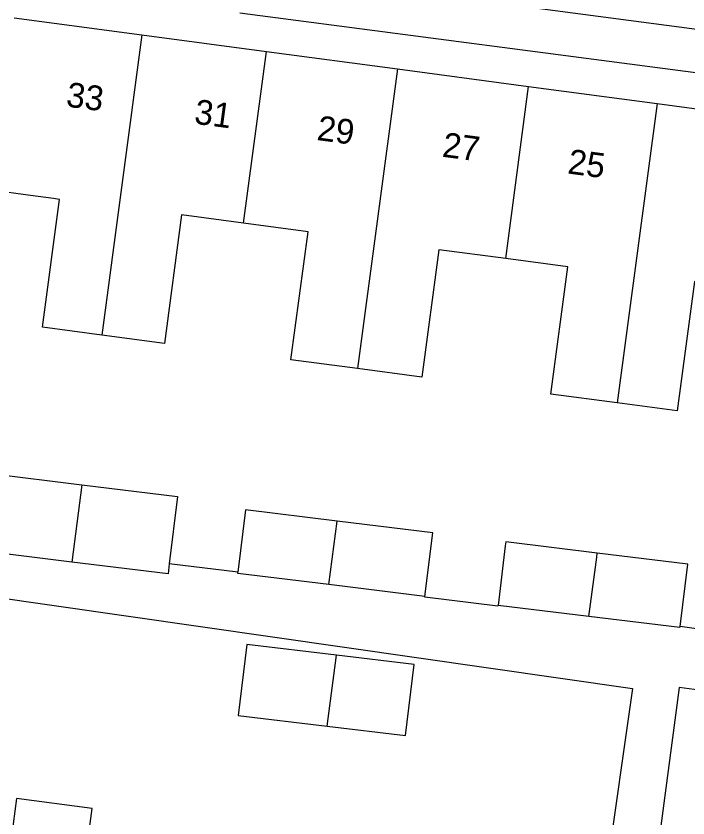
# Model space of a CAD drawing. Extents: x 161845 to 162341, y 381620 to 382158.
# Drawn here: x 161922.78 to 161949.93, y 381672.37 to 381704.78 of the extents above; entities that cross this region are included whole.
import ezdxf

# ---------------------------------------------------------------- set-up
doc = ezdxf.new("R2010")
doc.units = 0
for name, color, linetype in [('IMGEO_Pand', 7, 'Continuous'), ('IMGEO_Pand_nummerreeks', 7, 'Continuous'), ('IMGEO_Rijbaan_lokaal_open', 7, 'Continuous'), ('IMGEO_Voetpad_open', 7, 'Continuous')]:
    doc.layers.add(name, color=color, linetype=linetype)

msp = doc.modelspace()

# ---------------------------------------------------------------- linework, layer by layer
at = {"layer": 'IMGEO_Pand'}
for points in [[(161922.703, 381704.711), (161927.871, 381704.021)], [(161927.871, 381704.021), (161926.254, 381691.882)], [(161927.871, 381704.021), (161932.904, 381703.349)], [(161931.979, 381696.404), (161932.904, 381703.349)], [(161932.904, 381703.349), (161938.199, 381702.643)], [(161938.199, 381702.643), (161936.585, 381690.529)], [(161938.199, 381702.643), (161943.496, 381701.936)], [(161942.569, 381694.974), (161943.496, 381701.936)], [(161943.496, 381701.936), (161948.689, 381701.243)], [(161948.689, 381701.243), (161947.077, 381689.144)], [(161948.689, 381701.243), (161953.892, 381700.549)], [(161926.254, 381691.882), (161923.85, 381692.203), (161924.54, 381697.37), (161924.292, 381697.403), (161923.371, 381697.526), (161921.775, 381697.739)], [(161931.979, 381696.404), (161929.472, 381696.739), (161928.779, 381691.545), (161926.254, 381691.882)], [(161936.585, 381690.529), (161933.893, 381690.888), (161934.582, 381696.057), (161931.979, 381696.404)], [(161942.569, 381694.974), (161939.864, 381695.335), (161939.177, 381690.183), (161936.585, 381690.529)], [(161947.077, 381689.144), (161944.394, 381689.502), (161945.079, 381694.639), (161942.569, 381694.974)], [(161952.976, 381693.687), (161950.202, 381694.057), (161949.503, 381688.82), (161947.077, 381689.144)], [(161921.498, 381684.268), (161921.745, 381686.286), (161925.448, 381685.832)], [(161925.448, 381685.832), (161925.033, 381682.715)], [(161925.448, 381685.832), (161929.308, 381685.359), (161928.976, 381682.643)], [(161935.764, 381684.366), (161932.056, 381684.82), (161931.748, 381682.303)], [(161925.033, 381682.715), (161921.363, 381683.165), (161921.498, 381684.268)], [(161935.422, 381681.8), (161935.764, 381684.366)], [(161939.304, 381681.325), (161939.619, 381683.893), (161935.764, 381684.366)], [(161946.269, 381683.077), (161942.573, 381683.53), (161942.553, 381683.364), (161942.259, 381680.963)], [(161945.927, 381680.514), (161946.193, 381682.509), (161946.247, 381682.912), (161946.269, 381683.077)], [(161949.616, 381680.114), (161949.925, 381682.628), (161946.269, 381683.077)], [(161928.976, 381682.643), (161928.926, 381682.238), (161925.033, 381682.715)], [(161935.422, 381681.8), (161931.742, 381682.251), (161931.748, 381682.303)], [(161939.304, 381681.325), (161935.422, 381681.8)], [(161945.927, 381680.514), (161942.259, 381680.963)], [(161949.616, 381680.114), (161949.61, 381680.062), (161945.927, 381680.514)], [(161935.735, 381678.948), (161932.104, 381679.387), (161931.757, 381676.515), (161935.357, 381676.081)], [(161935.357, 381676.081), (161935.735, 381678.948)], [(161935.357, 381676.081), (161938.527, 381675.698), (161938.873, 381678.569), (161935.735, 381678.948)], [(161928.56, 381667.429), (161923.841, 381668.05), (161924.085, 381669.9), (161925.454, 381669.719), (161925.854, 381672.751), (161922.799, 381673.154), (161922.395, 381670.091), (161922.667, 381670.055), (161922.41, 381668.169), (161922.127, 381666.023), (161921.474, 381661.065), (161927.614, 381660.256)]]:
    msp.add_lwpolyline(points, dxfattribs=at)
at = {"layer": 'IMGEO_Rijbaan_lokaal_open'}
msp.add_lwpolyline([(161953.57, 381703.801), (161928.51, 381707.121)], dxfattribs=at)
at = {"layer": 'IMGEO_Voetpad_open'}
for points in [[(161951.583, 381702.305), (161931.829, 381704.897)], [(161952.976, 381693.687), (161951.047, 381679.913), (161949.616, 381680.114)], [(161931.748, 381682.303), (161928.976, 381682.643)], [(161921.491, 381681.359), (161947.691, 381677.6), (161946.636, 381670.142)], [(161942.259, 381680.963), (161942.255, 381680.93), (161939.3, 381681.291), (161939.304, 381681.325)], [(161950.995, 381677.449), (161949.581, 381677.64), (161948.005, 381665.745)]]:
    msp.add_lwpolyline(points, dxfattribs=at)

# ---------------------------------------------------------------- texts
at = {"layer": 'IMGEO_Pand_nummerreeks'}
for s, rotation, p in [('33', 352.4026, (161924.775, 381701.125)), ('31', 352.3999, (161929.953, 381700.433)), ('29', 352.3999, (161934.907, 381699.772)), ('27', 352.3999, (161939.974, 381699.096)), ('25', 352.3999, (161945.04, 381698.42))]:
    msp.add_text(s, height=1, rotation=rotation, dxfattribs=at).set_placement(p)

doc.saveas('drawing.dxf')
